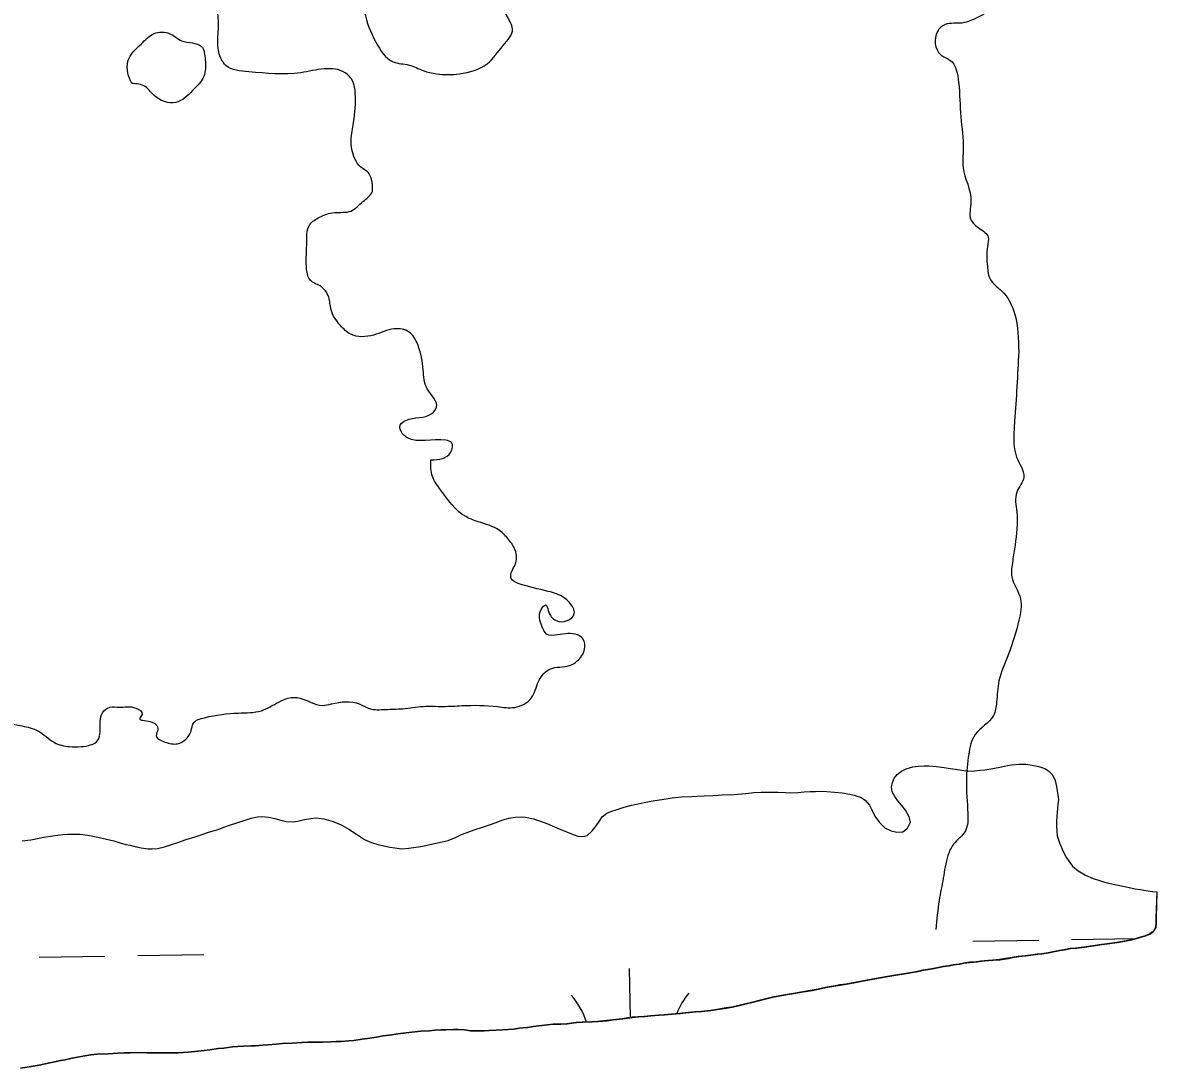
# Model space of a CAD drawing. Extents: x 3887375 to 3925618, y 296674 to 322633.
# Drawn here: x 3921280 to 3921832, y 315324 to 315832 of the extents above; entities that cross this region are included whole.
import ezdxf

# ---------------------------------------------------------------- set-up
doc = ezdxf.new("R2010")
doc.units = 0
for name, color, linetype in [('V-RIVR-EDGE', 7, 'Continuous'), ('V-TOPO-SHOR', 7, 'Continuous'), ('V-WETL-SWMP', 7, 'Continuous')]:
    doc.layers.add(name, color=color, linetype=linetype)

msp = doc.modelspace()

# ---------------------------------------------------------------- linework, layer by layer
at = {"layer": 'V-RIVR-EDGE'}
for points in [[(3921720.55, 316348.52), (3921728.65, 316361.55), (3921739.02, 316367.67), (3921748.24, 316369.95), (3921755.15, 316369.55), (3921762.44, 316368.38), (3921770.11, 316367.97), (3921777.78, 316362.97), (3921783.51, 316353.36), (3921784.63, 316341.46), (3921784.55, 316309.22), (3921785.31, 316306.14), (3921789.91, 316304.6), (3921793.74, 316301.52), (3921793.74, 316297.68), (3921790.66, 316296.53), (3921788.35, 316292.32), (3921788.34, 316288.1), (3921792.54, 316278.49), (3921791.74, 316268.13), (3921790.93, 316249.71), (3921791.68, 316243.95), (3921795.12, 316236.27), (3921800.86, 316231.26), (3921800.45, 316220.52), (3921794.67, 316210.55), (3921781.99, 316205.98), (3921775.07, 316199.09), (3921774.67, 316192.95), (3921779.26, 316187.18), (3921793.45, 316182.15), (3921794.2, 316174.09), (3921794.91, 316151.44), (3921795.58, 316114.21), (3921793.21, 316085.43), (3921789.7, 316064.33), (3921781.96, 316037.48), (3921771.11, 315994.91), (3921766.83, 315971.12), (3921762.53, 315940.04), (3921755.15, 315905.9), (3921749.74, 315890.18), (3921748.57, 315882.12), (3921752.37, 315867.53), (3921753.88, 315856.01), (3921753.85, 315844.88), (3921748.46, 315837.22), (3921740.77, 315833.02), (3921736.55, 315831.87), (3921728.49, 315831.13), (3921724.64, 315827.68), (3921726.15, 315816.55), (3921730.75, 315813.85), (3921734.94, 315803.09), (3921736.05, 315786.2), (3921737.16, 315770.46), (3921737.14, 315761.64), (3921740.94, 315745.12), (3921740.92, 315736.3), (3921745.13, 315732.06), (3921749.34, 315727.83), (3921748.94, 315723.23), (3921748.92, 315713.63), (3921750.44, 315707.1), (3921755.8, 315701.72), (3921762.3, 315690.19), (3921764.17, 315672.14)], [(3921478.49, 315619.5), (3921488.09, 315623.31), (3921488.49, 315627.92), (3921485.8, 315629.08), (3921467, 315630.27), (3921463.94, 315633.35), (3921463.56, 315636.42), (3921466.25, 315638.72), (3921478.93, 315642.14), (3921481.24, 315645.21), (3921476.65, 315654.05), (3921474.76, 315663.26), (3921472.1, 315675.55), (3921467.89, 315681.7), (3921460.6, 315683.25), (3921450.62, 315680.21), (3921439.49, 315680.62), (3921434.51, 315684.85), (3921429.92, 315692.54), (3921428.79, 315698.69), (3921424.58, 315704.07), (3921419.98, 315706.77), (3921418.07, 315712.15), (3921418.1, 315724.04), (3921419.66, 315734.02), (3921424.28, 315737.46), (3921431.57, 315739.75), (3921439.64, 315740.49), (3921445.4, 315745.09), (3921450.02, 315750.06), (3921450.03, 315753.13), (3921448.51, 315758.51), (3921444.3, 315761.98), (3921440.09, 315770.43), (3921439.72, 315775.04), (3921440.89, 315783.48), (3921441.7, 315797.68), (3921440.56, 315803.44), (3921436.73, 315807.67), (3921415.24, 315807.72), (3921389.91, 315808.17), (3921378.79, 315811.27), (3921375.35, 315817.8), (3921374.98, 315825.09), (3921375.01, 315835.46), (3921373.49, 315841.22), (3921369.66, 315847.75), (3921370.07, 315857.34), (3921375.85, 315866.54), (3921386.24, 315874.96), (3921398.15, 315882.61), (3921406.98, 315883.35), (3921411.6, 315886.8), (3921420.05, 315890.23), (3921432.72, 315890.97), (3921440, 315889.03), (3921444.21, 315881.73), (3921447.63, 315867.9), (3921447.22, 315859.46), (3921446.42, 315845.26), (3921446.4, 315837.2), (3921451.74, 315822.6), (3921460.16, 315812.98), (3921467.83, 315811.43), (3921474.73, 315808.73), (3921481.25, 315807.17), (3921492.38, 315807.15), (3921505.83, 315812.1), (3921513.53, 315820.91), (3921518.15, 315828.96), (3921517.01, 315832.42), (3921514.72, 315838.56), (3921518.57, 315842.01), (3921528.94, 315846.21), (3921534.33, 315850.8), (3921534.72, 315855.79), (3921533.21, 315866.15), (3921534, 315875.36), (3921540.93, 315882.25), (3921543.24, 315887.24), (3921542.87, 315893), (3921537.9, 315897.61), (3921537.53, 315904.14), (3921541.39, 315914.11)], [(3921337.74, 315821.73), (3921343.9, 315826.7), (3921351.57, 315826.69), (3921357.32, 315823.22), (3921366.91, 315820.51), (3921368.81, 315813.98), (3921368.03, 315805.92), (3921362.64, 315799.02), (3921354.56, 315793.29), (3921343.82, 315796.77), (3921339.61, 315801), (3921333.09, 315802.55)], [(3921333.09, 315802.55), (3921331.18, 315807.55), (3921331.2, 315813.3), (3921337.74, 315821.73)], [(3921764.17, 315672.14), (3921762.17, 315638.37), (3921761.76, 315629.93), (3921763.66, 315619.56), (3921766.71, 315611.11), (3921763.23, 315603.83), (3921763.21, 315594.23), (3921762.4, 315578.11), (3921761.23, 315570.44), (3921760.83, 315562.76), (3921765.02, 315552.01), (3921764.23, 315541.65), (3921759.2, 315525.15), (3921754.56, 315512.12), (3921753.39, 315501.76), (3921751.84, 315495.24), (3921742.98, 315486.05), (3921739.89, 315476.46), (3921738.71, 315463.8), (3921739.44, 315447.67), (3921738.26, 315439.23), (3921732.49, 315432.72), (3921729.79, 315427.36), (3921727.46, 315416.23), (3921725.51, 315405.49), (3921723.94, 315391.29)], [(3920363.84, 315593.85), (3920370.34, 315583.47), (3920381.81, 315567.71), (3920386.78, 315559.25), (3920398.65, 315548.09), (3920409.37, 315536.55), (3920417.78, 315525.02), (3920421.6, 315517.33), (3920418.51, 315509.28), (3920409.66, 315497.79), (3920403.11, 315489.74), (3920400.41, 315483.22), (3920401.55, 315477.85), (3920400, 315470.94), (3920396.9, 315462.51), (3920389.6, 315456.38), (3920388.05, 315452.17), (3920393.78, 315440.64), (3920397.97, 315427.19), (3920399.47, 315414.14), (3920401, 315411.07), (3920404.84, 315410.67), (3920409.45, 315415.27), (3920413.68, 315416.41), (3920417.13, 315415.25), (3920422.11, 315410.63), (3920427.87, 315411.38), (3920438.25, 315420.57), (3920441.71, 315420.56), (3920447.84, 315416.71), (3920450.89, 315409.79), (3920456.63, 315401.33), (3920467.74, 315392.1), (3920473.1, 315390.55), (3920477.33, 315392.07), (3920477.75, 315405.5), (3920481.21, 315410.48), (3920485.06, 315412.01), (3920496.19, 315411.6), (3920501.93, 315408.13), (3920509.98, 315402.74), (3920511.9, 315403.12), (3920509.61, 315408.5), (3920511.53, 315410.03), (3920517.29, 315410.4), (3920525.74, 315413.06), (3920528.42, 315410.37), (3920534.94, 315408.05), (3920534.96, 315414.96), (3920541.88, 315418.78), (3920546.1, 315418.77), (3920550.7, 315416.84), (3920559.12, 315407.22), (3920563.72, 315406.06), (3920565.65, 315409.89), (3920565.67, 315416.03), (3920573.39, 315433.67), (3920579.92, 315436.34), (3920591.44, 315439.38), (3920596.43, 315439.37), (3920603.34, 315438.97), (3920609.08, 315434.35), (3920616.37, 315433.56), (3920624.05, 315435.46), (3920634.8, 315435.44), (3920641.32, 315435.42), (3920650.14, 315431.94), (3920658.19, 315427.32), (3920664.34, 315428.45), (3920669.33, 315431.51), (3920672.4, 315431.51), (3920677.77, 315429.57), (3920687.72, 315418.8), (3920696.91, 315407.26), (3920707.62, 315393.04), (3920717.2, 315387.26), (3920725.64, 315386.85), (3920736.4, 315390.28), (3920745.24, 315397.17), (3920751.03, 315408.67), (3920757.57, 315413.64), (3920762.94, 315414.39), (3920766.39, 315412.85), (3920775.6, 315412.44), (3920783.65, 315407.82), (3920788.24, 315400.13), (3920787.08, 315397.06), (3920781.3, 315388.25), (3920783.98, 315385.94), (3920797.41, 315385.14), (3920803.18, 315388.58), (3920805.14, 315405.46), (3920809.38, 315415.43), (3920818.62, 315424.62), (3920823.23, 315426.53), (3920828.99, 315428.05), (3920836.67, 315428.8), (3920845.5, 315431.85), (3920853.57, 315435.28), (3920861.65, 315444.85), (3920866.27, 315447.91), (3920875.1, 315449.43), (3920882.01, 315450.18), (3920888.92, 315450.16), (3920891.6, 315449), (3920898.88, 315444), (3920905.79, 315443.21), (3920907.33, 315446.28), (3920913.1, 315450.48), (3920924.62, 315453.53), (3920936.52, 315453.11), (3920950.72, 315453.46), (3920974.16, 315464.92), (3920988.37, 315466.8), (3921002.56, 315465.23), (3921017.9, 315458.29), (3921031.32, 315453.65), (3921047.42, 315445.93), (3921050.88, 315446.31), (3921060.88, 315454.34), (3921070.86, 315456.24), (3921086.98, 315456.2), (3921111.16, 315458.05), (3921122.69, 315461.1), (3921131.14, 315466.83), (3921139.59, 315468.35), (3921150.34, 315467.55), (3921176.04, 315462.5), (3921181.41, 315462.49), (3921184.88, 315465.93), (3921193.74, 315480.11), (3921198.35, 315484.71), (3921202.58, 315485.46), (3921208.34, 315485.83), (3921219.84, 315482.73), (3921224.83, 315481.95), (3921233.66, 315482.32), (3921250.18, 315487.26), (3921265.15, 315490.68), (3921272.83, 315491.43), (3921279.74, 315490.26), (3921287.41, 315487.94), (3921295.45, 315482.16), (3921302.74, 315480.23), (3921308.5, 315480.21), (3921316.56, 315483.26), (3921317.73, 315487.48), (3921318.9, 315496.69), (3921322.36, 315499.37), (3921326.97, 315499.36), (3921335.03, 315498.95), (3921338.09, 315495.87), (3921336.93, 315493.96), (3921341.92, 315492.41), (3921345.75, 315488.56), (3921344.97, 315485.49), (3921349.19, 315482.41), (3921355.33, 315481.63), (3921361.87, 315487.76), (3921363.03, 315491.59), (3921368.41, 315494.26), (3921384.92, 315496.53), (3921396.05, 315497.65), (3921404.5, 315501.85), (3921409.11, 315503.76), (3921414.87, 315503.74), (3921425.61, 315500.26), (3921430.22, 315501.02), (3921443.65, 315500.99), (3921448.63, 315498.67), (3921456.31, 315498.27), (3921464.75, 315498.63), (3921474.74, 315499.76), (3921484.33, 315499.74), (3921493.54, 315500.1), (3921510.81, 315499.67), (3921519.26, 315499.26), (3921527.33, 315503.85), (3921530.8, 315511.9), (3921536.57, 315518.03), (3921545.79, 315519.54), (3921549.63, 315521.83), (3921553.1, 315527.58), (3921552.35, 315532.57), (3921549.66, 315534.5), (3921540.07, 315534.52), (3921534.7, 315534.92), (3921532.4, 315538.76), (3921532.04, 315546.83), (3921534.35, 315549.12), (3921535.49, 315546.43), (3921539.32, 315541.43), (3921544.69, 315541.42), (3921548.15, 315544.87), (3921545.87, 315550.25), (3921543.18, 315552.56), (3921535.52, 315555.64), (3921520.94, 315559.52), (3921517.49, 315561.83), (3921517.89, 315565.67), (3921519.43, 315568.73), (3921519.44, 315575.64), (3921516.39, 315580.64), (3921511.79, 315585.26), (3921501.44, 315589.5), (3921495.69, 315591.82), (3921482.67, 315605.67), (3921479.23, 315611.44), (3921478.49, 315619.5)]]:
    msp.add_spline(points, degree=3, dxfattribs=at)
at = {"layer": 'V-TOPO-SHOR'}
for points in [[(3921544.71, 315345.48), (3921549.25, 315346.05), (3921552.31, 315346.26), (3921556.77, 315346.4), (3921559.74, 315346.6), (3921564.1, 315347), (3921567.07, 315347.39), (3921571.7, 315347.96), (3921576.33, 315348.62), (3921579.38, 315348.92), (3921582.44, 315349.04), (3921585.41, 315349.34), (3921589.43, 315349.64), (3921591.96, 315349.85), (3921595.71, 315350.15), (3921599.56, 315350.54), (3921602.44, 315350.83), (3921607.07, 315351.32), (3921610.12, 315351.44), (3921614.58, 315352.02), (3921617.63, 315352.49), (3921622.17, 315353.15), (3921624.88, 315353.62), (3921627.75, 315354.26), (3921631.76, 315355.18), (3921634.47, 315355.82), (3921638.3, 315356.82), (3921640.83, 315357.47), (3921644.67, 315358.38), (3921647.29, 315358.85), (3921651.82, 315359.68), (3921654.88, 315360.15), (3921659.41, 315360.99), (3921663.95, 315361.74), (3921666.92, 315362.3), (3921671.19, 315363.22), (3921674.33, 315363.78), (3921677.38, 315364.34), (3921680.44, 315364.72), (3921684.8, 315365.55), (3921687.33, 315366.11), (3921689.86, 315366.57), (3921692.48, 315367.04), (3921696.93, 315367.88), (3921701.55, 315368.62), (3921704.35, 315369.09), (3921708.62, 315369.75), (3921712.37, 315370.41), (3921714.47, 315370.78), (3921717.78, 315371.52), (3921720.14, 315371.89), (3921722.23, 315372.26), (3921725.37, 315372.82), (3921727.55, 315373.28), (3921730.43, 315373.66), (3921732.53, 315374.12), (3921735.49, 315374.51), (3921737.5, 315374.88), (3921740.64, 315375.35), (3921743.96, 315375.65), (3921746.06, 315375.85), (3921749.55, 315376.23), (3921751.82, 315376.35), (3921755.05, 315376.65), (3921759.15, 315377.3), (3921761.16, 315377.67), (3921764.21, 315378.15), (3921767.62, 315378.53), (3921770.07, 315378.82), (3921773.38, 315379.29), (3921775.56, 315379.5), (3921778.71, 315379.97), (3921780.98, 315380.43), (3921784.2, 315381.08), (3921786.38, 315381.45), (3921789.44, 315382.01), (3921792.23, 315382.3), (3921796.07, 315382.69), (3921800.44, 315383.35), (3921804.63, 315384.01), (3921807.33, 315384.3), (3921812.04, 315384.97), (3921815.71, 315385.62), (3921819.2, 315386.27), (3921821.47, 315386.91), (3921823.65, 315387.54), (3921825.82, 315388.27), (3921827.83, 315388.99), (3921829.73, 315390.41), (3921830.93, 315392.35), (3921831.08, 315394.71), (3921831.06, 315396.98), (3921831.52, 315409.6)], [(3921278.95, 315323.86), (3921283.22, 315324.6), (3921286.1, 315325.07), (3921288.81, 315325.54), (3921292.47, 315326.28), (3921294.91, 315326.83), (3921298.49, 315327.57), (3921300.75, 315328.03), (3921304.16, 315328.77), (3921306.69, 315329.23), (3921310.26, 315329.89), (3921313.14, 315330.35), (3921316.02, 315330.65), (3921321.62, 315330.88), (3921326.33, 315331.29), (3921329.3, 315331.41), (3921332.37, 315331.35), (3921335.6, 315331.47), (3921340.32, 315331.35), (3921343.29, 315331.3), (3921347.84, 315331.35), (3921352.56, 315331.4), (3921355.62, 315331.43), (3921360.51, 315331.75), (3921363.74, 315332.05), (3921368.2, 315332.45), (3921370.99, 315332.91), (3921375, 315333.48), (3921377.8, 315333.69), (3921381.99, 315334.26), (3921384.69, 315334.46), (3921387.31, 315334.67), (3921390.98, 315334.8), (3921393.26, 315334.82), (3921396.75, 315335.03), (3921399.28, 315335.32), (3921403.3, 315335.54), (3921406.27, 315335.84), (3921410.99, 315336.07), (3921415.71, 315336.38), (3921418.68, 315336.5), (3921423.13, 315336.64), (3921425.85, 315336.58), (3921429.95, 315336.71), (3921432.49, 315336.83), (3921434.93, 315336.94), (3921438.52, 315337.24), (3921441.05, 315337.45), (3921445.06, 315338.02), (3921447.68, 315338.39), (3921452.04, 315339.05), (3921455.19, 315339.61), (3921459.55, 315340.19), (3921462.34, 315340.65), (3921466.45, 315341.14), (3921469.24, 315341.43), (3921473.52, 315341.83), (3921477.8, 315342.05), (3921480.51, 315342.34), (3921483.21, 315342.55), (3921485.75, 315342.57), (3921489.42, 315342.79), (3921491.69, 315342.73), (3921494.84, 315342.5), (3921497.73, 315342.09), (3921500.62, 315342.04), (3921504.38, 315341.99), (3921506.74, 315342.19), (3921510.14, 315342.4), (3921513.38, 315342.53), (3921518.79, 315342.94), (3921521.32, 315343.32), (3921525.34, 315343.71), (3921528.13, 315344.18), (3921530.93, 315344.56), (3921535.21, 315344.95), (3921537.91, 315345.25), (3921541.67, 315345.29), (3921544.46, 315345.49)]]:
    msp.add_lwpolyline(points, dxfattribs=at)
at = {"layer": 'V-WETL-SWMP'}
for p, q in [((3921741.9, 315385.63), (3921773.89, 315386.18)), ((3921789.89, 315386.46), (3921821.48, 315387)), ((3921288.06, 315377.84), (3921320.05, 315378.39)), ((3921336.05, 315378.67), (3921368.05, 315379.22)), ((3921575.45, 315348.55), (3921575.04, 315372.34))]:
    msp.add_line(p, q, dxfattribs=at)
for points in [[(3921605.31, 315455.88), (3921607.76, 315456.08), (3921611.25, 315456.21), (3921615.44, 315456.52), (3921618.06, 315456.63), (3921621.99, 315456.85), (3921624.18, 315456.79), (3921627.58, 315457.09), (3921631.6, 315457.48), (3921635.44, 315457.96), (3921639.02, 315458), (3921641.47, 315458.03), (3921643.48, 315458.05), (3921647.06, 315458.09), (3921650.91, 315457.87), (3921653.18, 315457.8), (3921656.76, 315457.93), (3921659.81, 315458.23), (3921662.87, 315458.44), (3921665.4, 315458.46), (3921668.81, 315458.5), (3921670.91, 315458.35), (3921674.58, 315458.04), (3921678.43, 315457.73), (3921682.11, 315457.16), (3921684.21, 315456.57), (3921687.63, 315455.39), (3921689.48, 315454.1), (3921691.61, 315451.67), (3921692.59, 315449.76), (3921694.2, 315446.37), (3921696.42, 315443.34), (3921699.07, 315440.75), (3921702.23, 315439.21), (3921704.95, 315438.63), (3921707.83, 315438.75), (3921710.17, 315440.61), (3921711.53, 315443.42), (3921710.98, 315446.12), (3921709.2, 315449.25), (3921707.43, 315451.59), (3921705.48, 315453.92), (3921703.97, 315456.01), (3921702.72, 315458.26), (3921702.35, 315460.45), (3921702.76, 315462.72), (3921703.7, 315464.83), (3921705.07, 315466.59), (3921707.15, 315468.28), (3921709.41, 315469.44), (3921712.64, 315470.35), (3921715.34, 315470.72), (3921718.22, 315470.93), (3921720.49, 315470.87), (3921724.26, 315470.47), (3921727.93, 315470.08), (3921730.91, 315469.59), (3921733.45, 315469.18), (3921737.56, 315468.61), (3921741.32, 315468.3), (3921745.25, 315468.7), (3921747.69, 315468.9), (3921751.53, 315469.64), (3921755.8, 315470.3), (3921758.77, 315471.03), (3921760.86, 315471.4), (3921764.27, 315471.61), (3921767.59, 315471.65), (3921770.74, 315471.25), (3921773.98, 315470.5), (3921776.78, 315469.57), (3921778.72, 315468.36), (3921780.58, 315466.46), (3921781.92, 315463.68), (3921782.56, 315460.89), (3921782.93, 315458.71), (3921783.22, 315456.62), (3921783.42, 315454.52), (3921783.18, 315451.99), (3921782.87, 315448.31), (3921782.48, 315443.94), (3921782.51, 315441.93), (3921782.71, 315439.14), (3921782.91, 315436.78), (3921783.91, 315433.38), (3921785.71, 315429.29), (3921787.4, 315426.08), (3921789, 315423.83), (3921790.24, 315422.09), (3921792.98, 315419.76), (3921796.67, 315417.79), (3921800.27, 315416.09), (3921803.43, 315415.07), (3921805.35, 315414.48), (3921808.6, 315413.73), (3921811.75, 315412.98), (3921815.6, 315412.15), (3921818.67, 315411.57), (3921820.77, 315411.16), (3921823.14, 315410.74), (3921826.02, 315410.34)], [(3921299.58, 315437.48), (3921301.77, 315437.68), (3921304.91, 315437.62), (3921307.97, 315437.66), (3921311.73, 315437.09), (3921316.64, 315436.27), (3921318.74, 315435.77), (3921322.24, 315434.93), (3921324.43, 315434.34), (3921327.42, 315433.5), (3921330.22, 315432.66), (3921332.23, 315432.24), (3921335.3, 315431.49), (3921337.67, 315431.08), (3921340.99, 315430.59), (3921343, 315430.44), (3921345.62, 315430.73), (3921349.02, 315431.47), (3921351.46, 315432.28), (3921355.46, 315433.64), (3921359.47, 315434.99), (3921363.91, 315436.35), (3921367.31, 315437.53), (3921369.83, 315438.43), (3921372.7, 315439.24), (3921375.06, 315439.97), (3921377.75, 315441.05), (3921380.63, 315441.95), (3921384.2, 315443.22), (3921387.68, 315444.3), (3921391.07, 315445.39), (3921394.12, 315446.04), (3921396.31, 315446.23), (3921399.54, 315445.92), (3921402.61, 315445.25), (3921405.5, 315444.5), (3921408.13, 315443.83), (3921411.54, 315443.69), (3921413.81, 315443.98), (3921417.04, 315444.71), (3921420.09, 315445.27), (3921422.53, 315445.65), (3921426.47, 315445.17), (3921430.94, 315443.73), (3921435.15, 315442.03), (3921438.58, 315440.06), (3921442.37, 315437.57), (3921446.15, 315435.07), (3921449.66, 315433.63), (3921452.73, 315432.7), (3921454.92, 315432.2), (3921458.52, 315431.36), (3921460.88, 315430.95), (3921464.38, 315430.56), (3921467.7, 315430.77), (3921470.05, 315431.14), (3921473.63, 315431.71), (3921475.98, 315432.17), (3921479.38, 315432.91), (3921484, 315433.92), (3921486.79, 315434.56), (3921488.79, 315435.37), (3921490.71, 315436.18), (3921493.4, 315437.43), (3921495.58, 315438.33), (3921499.49, 315439.77), (3921503.58, 315441.12), (3921507.94, 315442.57), (3921510.98, 315443.65), (3921512.99, 315444.38), (3921516.3, 315445.37), (3921519.44, 315445.93), (3921522.49, 315446.05), (3921524.5, 315445.9), (3921528.36, 315445.07), (3921531.78, 315443.97), (3921534.85, 315442.87), (3921537.48, 315441.67), (3921539.68, 315440.74), (3921543.54, 315439.12), (3921548.02, 315437.33), (3921549.95, 315436.66), (3921552.31, 315436.51), (3921554.4, 315437.05), (3921556.91, 315439.27), (3921558.81, 315441.73), (3921560.18, 315443.76), (3921561.64, 315446.05), (3921563.98, 315447.91), (3921565.9, 315448.63), (3921569.03, 315449.71), (3921572.42, 315450.8), (3921576, 315451.71), (3921579.14, 315452.36), (3921582.1, 315453), (3921587.33, 315453.93), (3921589.51, 315454.39), (3921592.74, 315454.87), (3921595.79, 315455.34), (3921600.33, 315455.82), (3921605.31, 315455.88)], [(3921279.78, 315434.46), (3921283.97, 315434.86), (3921286.5, 315435.41), (3921290.33, 315436.24), (3921294.7, 315436.9), (3921299.58, 315437.48)], [(3921826.02, 315410.34), (3921829.26, 315409.85), (3921831.27, 315409.61), (3921830.81, 315396.99), (3921830.83, 315394.72), (3921830.69, 315392.36), (3921829.48, 315390.42), (3921827.58, 315389), (3921825.57, 315388.28), (3921823.4, 315387.56), (3921821.22, 315386.92), (3921818.95, 315386.29), (3921815.46, 315385.64), (3921811.8, 315384.98), (3921807.08, 315384.32), (3921804.38, 315384.03), (3921800.19, 315383.37), (3921795.82, 315382.71), (3921791.98, 315382.32), (3921789.19, 315382.02), (3921786.13, 315381.47), (3921783.95, 315381.09), (3921780.73, 315380.44), (3921778.46, 315379.98), (3921775.32, 315379.51), (3921773.13, 315379.31), (3921769.82, 315378.84), (3921767.37, 315378.55), (3921763.97, 315378.16), (3921760.91, 315377.69), (3921758.91, 315377.32), (3921754.8, 315376.66), (3921751.57, 315376.36), (3921749.3, 315376.25), (3921745.81, 315375.86), (3921743.71, 315375.66), (3921740.39, 315375.37), (3921737.25, 315374.9), (3921735.25, 315374.52), (3921732.28, 315374.14), (3921730.18, 315373.68), (3921727.3, 315373.3), (3921725.12, 315372.84), (3921721.98, 315372.28), (3921719.89, 315371.91), (3921717.53, 315371.53), (3921714.22, 315370.79), (3921712.12, 315370.42), (3921708.37, 315369.77), (3921704.1, 315369.11), (3921701.3, 315368.64), (3921696.68, 315367.89), (3921692.23, 315367.05), (3921689.61, 315366.59), (3921687.08, 315366.12), (3921684.55, 315365.57), (3921680.19, 315364.74), (3921677.14, 315364.35), (3921674.08, 315363.79), (3921670.94, 315363.24), (3921666.67, 315362.31), (3921663.7, 315361.76), (3921659.16, 315361.01), (3921654.63, 315360.17), (3921651.57, 315359.7), (3921647.04, 315358.86), (3921644.42, 315358.4), (3921640.58, 315357.48), (3921638.05, 315356.84), (3921634.22, 315355.84), (3921631.52, 315355.2), (3921627.5, 315354.28), (3921624.63, 315353.63), (3921621.92, 315353.17), (3921617.38, 315352.5), (3921614.33, 315352.03), (3921609.88, 315351.46), (3921606.82, 315351.34), (3921602.19, 315350.85), (3921599.31, 315350.56), (3921595.47, 315350.16), (3921591.71, 315349.86), (3921589.18, 315349.66), (3921585.16, 315349.35), (3921582.19, 315349.06), (3921579.13, 315348.93), (3921576.08, 315348.64), (3921571.45, 315347.98), (3921566.82, 315347.4), (3921563.85, 315347.02), (3921559.49, 315346.62), (3921556.52, 315346.41), (3921552.06, 315346.28), (3921549, 315346.07), (3921544.46, 315345.49), (3921541.67, 315345.29), (3921537.91, 315345.25), (3921535.2, 315344.95), (3921530.92, 315344.56), (3921528.13, 315344.18), (3921525.34, 315343.71)], [(3921525.34, 315343.71), (3921521.32, 315343.32), (3921518.79, 315342.94), (3921513.38, 315342.53), (3921510.14, 315342.41), (3921506.73, 315342.19), (3921504.38, 315341.99), (3921500.62, 315342.04), (3921497.73, 315342.09), (3921494.84, 315342.5), (3921491.69, 315342.73), (3921489.42, 315342.79), (3921485.75, 315342.57), (3921483.21, 315342.54), (3921480.51, 315342.34), (3921477.8, 315342.05), (3921473.52, 315341.83), (3921469.24, 315341.43), (3921466.45, 315341.14), (3921462.34, 315340.65), (3921459.55, 315340.19), (3921455.19, 315339.61), (3921452.04, 315339.05), (3921447.68, 315338.39), (3921445.06, 315338.02), (3921441.05, 315337.45), (3921438.51, 315337.24), (3921434.93, 315336.94), (3921432.49, 315336.83), (3921429.95, 315336.71), (3921425.85, 315336.58), (3921423.14, 315336.64), (3921418.68, 315336.5), (3921415.71, 315336.38), (3921410.99, 315336.07), (3921406.27, 315335.84), (3921403.3, 315335.54), (3921399.28, 315335.33), (3921396.75, 315335.03), (3921393.26, 315334.82), (3921390.98, 315334.8), (3921387.31, 315334.67), (3921384.69, 315334.46), (3921381.99, 315334.26), (3921377.8, 315333.69), (3921375, 315333.48), (3921370.99, 315332.91), (3921368.19, 315332.45), (3921363.74, 315332.05), (3921360.51, 315331.75), (3921355.62, 315331.43), (3921352.56, 315331.4), (3921347.84, 315331.35), (3921343.29, 315331.3), (3921340.32, 315331.35), (3921335.6, 315331.48), (3921332.36, 315331.35), (3921329.3, 315331.41), (3921326.33, 315331.29), (3921321.62, 315330.88), (3921316.02, 315330.65), (3921313.14, 315330.35), (3921310.26, 315329.88), (3921306.69, 315329.23), (3921304.16, 315328.77), (3921300.75, 315328.03), (3921298.49, 315327.57), (3921294.91, 315326.83), (3921292.47, 315326.28), (3921288.81, 315325.54), (3921286.1, 315325.07), (3921283.22, 315324.6), (3921278.95, 315323.86)]]:
    msp.add_lwpolyline(points, dxfattribs=at)
for centre, start, end in [((3921520.41, 315335.87), 17.276, 41.7552), ((3921630.88, 315337.77), 140.2115, 158.9592)]:
    msp.add_arc(centre, 35.25, start, end, dxfattribs=at)

doc.saveas('drawing.dxf')
